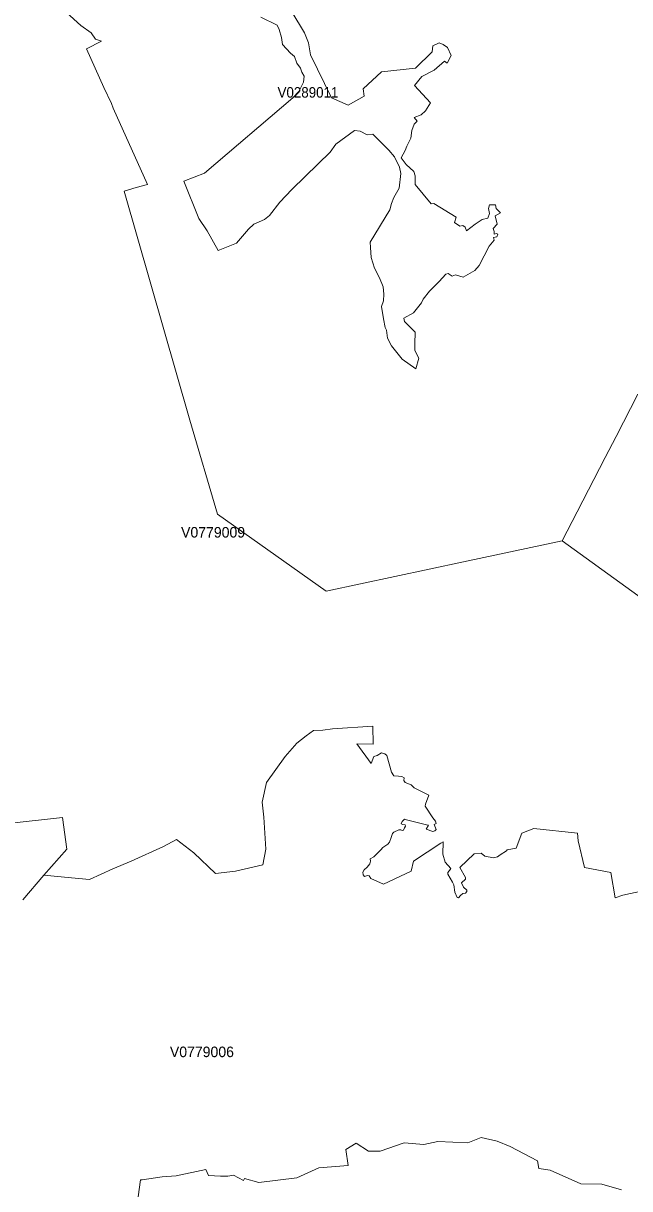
# Model space of a CAD drawing. Extents: x 369010 to 735936, y 6377141 to 6616555.
# Drawn here: x 640737 to 646512, y 6386415 to 6397519 of the extents above; entities that cross this region are included whole.
import ezdxf
from ezdxf.enums import TextEntityAlignment as Align

# ---------------------------------------------------------------- set-up
doc = ezdxf.new("R2010")
doc.units = 0
doc.header["$LTSCALE"] = 40
doc.layers.add('3', color=7, linetype='Continuous', lineweight=13)
doc.layers.add('4', color=7, linetype='Continuous')

msp = doc.modelspace()

# ---------------------------------------------------------------- linework, layer by layer
at = {"layer": '3'}
for points in [[(640914.41, 6397837.26), (641284.64, 6397498.64), (641382.78, 6397429.13), (641425.48, 6397366.57), (641482.58, 6397347.21), (641338.76, 6397276.7), (641502.44, 6396906.47), (641577.25, 6396754.54), (641592.14, 6396709.02), (641919.68, 6395981.63), (641812.27, 6395953.66), (641697.24, 6395919.9), (642322.84, 6393739.05), (642586, 6392840.53), (643621.06, 6392109.5), (644928.54, 6392386.22), (645867.78, 6392586.81), (646011.93, 6392864.53), (646276.74, 6393382.06), (646382.66, 6393582.65), (646589.87, 6393984.5)], [(647194.79, 6391629.87), (645867.78, 6392586.81), (644928.54, 6392386.22), (643621.06, 6392109.5), (642586, 6392840.53), (642322.84, 6393739.05), (641697.24, 6395919.9), (641812.27, 6395953.66), (641919.68, 6395981.63), (641592.14, 6396709.02), (641577.25, 6396754.54), (641502.44, 6396906.47), (641338.76, 6397276.7), (641482.58, 6397347.21), (641425.48, 6397366.57), (641382.78, 6397429.13), (641284.64, 6397498.64), (640914.41, 6397837.26)], [(643293.03, 6395936.62), (643179.82, 6395814.64), (643080.03, 6395688.03), (643033.52, 6395650.29), (642933.72, 6395605.94), (642881.59, 6395558.27), (642766.23, 6395425.21), (642593.28, 6395354.21), (642489.01, 6395540.56), (642409.24, 6395658.24), (642265.25, 6396014.07), (642462.53, 6396091.86), (643302.46, 6396808.66), (643362.38, 6396868.57), (643404.58, 6396957.28), (643411.36, 6397016.03), (643389.19, 6397053.77), (643375.95, 6397091.5), (643340.53, 6397140.33), (643318.35, 6397202.39), (643282.77, 6397233.5), (643205.15, 6397317.75), (643196.38, 6397384.44), (643174.2, 6397459.75), (643154.17, 6397499.8), (642998.93, 6397577.42)], [(642998.93, 6397577.42), (643154.17, 6397499.8), (643174.2, 6397459.75), (643196.38, 6397384.44), (643205.15, 6397317.75), (643282.77, 6397233.5), (643318.35, 6397202.39), (643340.53, 6397140.33), (643375.95, 6397091.5), (643389.19, 6397053.77), (643411.36, 6397016.03), (643404.58, 6396957.28), (643362.38, 6396868.57), (643302.46, 6396808.66), (642462.53, 6396091.86), (642265.25, 6396014.07), (642409.24, 6395658.24), (642489.01, 6395540.56), (642593.28, 6395354.21), (642766.23, 6395425.21), (642881.59, 6395558.27), (642933.72, 6395605.94), (643033.52, 6395650.29), (643080.03, 6395688.03), (643179.82, 6395814.64)], [(643294.19, 6397628.73), (643415.17, 6397427.64), (643452.91, 6397332.31), (643472.93, 6397219.11), (643672.53, 6396808.66), (643829.92, 6396739.81), (643983.02, 6396824.05), (643974.08, 6396895.05), (644148.19, 6397057.24), (644471.91, 6397090.51), (644629.47, 6397245.92), (644636.09, 6397303.51), (644696.01, 6397332.48), (644735.89, 6397316.92), (644777.93, 6397287.96)], [(644812.03, 6397210.83), (644777.93, 6397287.96), (644735.89, 6397316.92), (644696.01, 6397332.48), (644636.09, 6397303.51), (644629.47, 6397245.92), (644471.91, 6397090.51), (644148.19, 6397057.24), (643974.08, 6396895.05), (643983.02, 6396824.05), (643829.92, 6396739.81), (643672.53, 6396808.66), (643472.93, 6397219.11), (643452.91, 6397332.31), (643415.17, 6397427.64), (643294.19, 6397628.73)], [(643179.82, 6395814.64), (643293.03, 6395936.62), (643545.92, 6396181.06), (643658.96, 6396292.12), (643714.4, 6396367.42), (643891.82, 6396496.18), (643945.12, 6396489.56), (644011.65, 6396456.3), (644064.94, 6396463.58), (644218.03, 6396310.49), (644273.48, 6396246.11), (644319.98, 6396148.63), (644333.39, 6396086.4), (644315.51, 6395946.55), (644264.21, 6395859.16), (644242.03, 6395801.4), (644226.47, 6395741.49), (644040.11, 6395432.99), (644042.43, 6395384.16), (644050.54, 6395286.02), (644081.66, 6395186.22), (644130.48, 6395093.04), (644163.75, 6395008.63), (644170.37, 6394937.63), (644168.21, 6394875.57), (644148.52, 6394820.95), (644166.39, 6394703.28), (644181.79, 6394621.19), (644197.34, 6394594.54), (644203.96, 6394519.07), (644244.02, 6394445.92), (644343.81, 6394317.16), (644474.56, 6394226.3), (644503.53, 6394328.25), (644465.79, 6394401.57), (644465.79, 6394465.95), (644470.26, 6394574.52), (644368.14, 6394678.95), (644359.37, 6394709.9), (644452.38, 6394761.04), (644530.01, 6394854.22), (644545.56, 6394889.64), (644605.48, 6394965.11), (644698.65, 6395058.29), (644760.72, 6395129.95), (644782.9, 6395134.42), (644820.63, 6395109.92), (644851.75, 6395121.01), (644924.9, 6395098.83), (645035.79, 6395163.22), (645077.99, 6395209.89), (645173.32, 6395393.93), (645222.14, 6395453.84), (645215.52, 6395478.33), (645246.47, 6395484.95), (645257.56, 6395509.45), (645242, 6395516.07), (645219.83, 6395509.45), (645222.14, 6395533.78), (645213.21, 6395564.89), (645248.79, 6395604.78), (645229.76, 6395685.88), (645283.05, 6395712.52), (645240.85, 6395754.56), (645234.23, 6395787.83), (645176.63, 6395790.14), (645167.69, 6395754.56), (645176.63, 6395708.05), (645161.07, 6395663.7), (645105.63, 6395650.29), (645039.1, 6395605.94), (644959.16, 6395541.56), (644943.6, 6395577.14), (644921.42, 6395592.7), (644892.63, 6395585.91), (644843.8, 6395621.5), (644859.36, 6395670.32), (644646.52, 6395803.38), (644619.87, 6395798.92), (644467.94, 6395983.95), (644467.94, 6396063.89), (644456.85, 6396106.09), (644383.7, 6396172.62), (644334.88, 6396237.01), (644374.76, 6396305.69), (644390.32, 6396347.89), (644428.06, 6396423.36), (644436.83, 6396496.52), (644460.83, 6396557.26), (644487.47, 6396586.05), (644458.67, 6396621.64), (644525.21, 6396645.97), (644567.41, 6396683.7), (644613.92, 6396761.49), (644463.14, 6396925.67), (644531.83, 6397012.23), (644650.16, 6397071.15), (644747.64, 6397157.54), (644772.14, 6397139.83), (644812.03, 6397210.83)], [(644777.93, 6397287.96), (644812.03, 6397210.83), (644772.14, 6397139.83), (644747.64, 6397157.54), (644650.16, 6397071.15), (644531.83, 6397012.23), (644463.14, 6396925.67), (644613.92, 6396761.49), (644567.41, 6396683.7), (644525.21, 6396645.97), (644458.67, 6396621.64), (644487.47, 6396586.05), (644460.83, 6396557.26), (644436.83, 6396496.52), (644428.06, 6396423.36), (644390.32, 6396347.89), (644374.76, 6396305.69), (644334.88, 6396237.01), (644383.7, 6396172.62), (644456.85, 6396106.09), (644467.94, 6396063.89), (644467.94, 6395983.95), (644619.87, 6395798.92), (644646.52, 6395803.38), (644859.36, 6395670.32), (644843.8, 6395621.5), (644892.63, 6395585.91), (644921.42, 6395592.7), (644943.6, 6395577.14), (644959.16, 6395541.56), (645039.1, 6395605.94), (645105.63, 6395650.29), (645161.07, 6395663.7), (645176.63, 6395708.05), (645167.69, 6395754.56), (645176.63, 6395790.14), (645234.23, 6395787.83), (645240.85, 6395754.56), (645283.05, 6395712.52), (645229.76, 6395685.88), (645248.79, 6395604.78), (645213.21, 6395564.89), (645222.14, 6395533.78), (645219.83, 6395509.45), (645242, 6395516.07), (645257.56, 6395509.45), (645246.47, 6395484.95), (645215.52, 6395478.33), (645222.14, 6395453.84), (645173.32, 6395393.93), (645077.99, 6395209.89), (645035.79, 6395163.22), (644924.9, 6395098.83), (644851.75, 6395121.01), (644820.63, 6395109.92), (644782.9, 6395134.42), (644760.72, 6395129.95), (644698.65, 6395058.29), (644605.48, 6394965.11), (644545.56, 6394889.64), (644530.01, 6394854.22), (644452.38, 6394761.04), (644359.37, 6394709.9), (644368.14, 6394678.95), (644470.26, 6394574.52), (644465.79, 6394465.95), (644465.79, 6394401.57), (644503.53, 6394328.25), (644474.56, 6394226.3), (644343.81, 6394317.16), (644244.02, 6394445.92), (644203.96, 6394519.07), (644197.34, 6394594.54), (644181.79, 6394621.19), (644166.39, 6394703.28), (644148.52, 6394820.95), (644168.21, 6394875.57), (644170.37, 6394937.63), (644163.75, 6395008.63), (644130.48, 6395093.04), (644081.66, 6395186.22), (644050.54, 6395286.02), (644042.43, 6395384.16), (644040.11, 6395432.99), (644226.47, 6395741.49), (644242.03, 6395801.4), (644264.21, 6395859.16), (644315.51, 6395946.55), (644333.39, 6396086.4), (644319.98, 6396148.63), (644273.48, 6396246.11), (644218.03, 6396310.49), (644064.94, 6396463.58), (644011.65, 6396456.3), (643945.12, 6396489.56), (643891.82, 6396496.18), (643714.4, 6396367.42), (643658.96, 6396292.12), (643545.92, 6396181.06), (643293.03, 6395936.62)], [(646589.87, 6393984.5), (646382.66, 6393582.65), (646276.74, 6393382.06), (646011.93, 6392864.53), (645867.78, 6392586.81), (647194.79, 6391629.87)], [(640621.13, 6389898.2), (641110.53, 6389953.48), (641150.25, 6389650.94), (640932.61, 6389403.18), (641127.91, 6389383.15), (641367.39, 6389360.31), (641590.82, 6389462.1), (641763.44, 6389537.4), (642070.62, 6389675.93), (642197.06, 6389743.29), (642361.24, 6389615.19), (642567.13, 6389417.41), (642757.95, 6389442.07), (643016.8, 6389500.83), (643046.43, 6389650.77), (643027.73, 6389953.65), (643010.51, 6390099.29), (643051.89, 6390284.82), (643230.63, 6390533.41), (643342.68, 6390658.86), (643430.73, 6390731.02), (643501.56, 6390781.66), (643590.94, 6390782.99), (643682.63, 6390797.39), (644064.44, 6390822.71), (644069.91, 6390651.74), (643913.83, 6390654.39), (644048.22, 6390467.7), (644076.36, 6390533.08), (644108.3, 6390543.83), (644147.03, 6390567.83)], [(644345.8, 6389826.87), (644359.21, 6389830.84), (644367.15, 6389853.52), (644376.58, 6389870.89), (644372.61, 6389882.81), (644352.59, 6389885.46), (644335.21, 6389890.92), (644345.8, 6389914.92), (644365.83, 6389937.59), (644387.67, 6389930.31), (644575.69, 6389882.31), (644597.04, 6389879.67), (644573.04, 6389840.94), (644635.76, 6389816.94), (644657.11, 6389823.56), (644667.87, 6389836.97), (644650.49, 6389886.29), (644667.87, 6389894.4), (644662.41, 6389917.07), (644637.09, 6389949.01), (644565.09, 6390061.22), (644567.24, 6390079.93), (644597.86, 6390164.17), (644457.85, 6390233.51), (644429.71, 6390262.81), (644372.45, 6390284.16), (644361.69, 6390305.67), (644363.01, 6390329.67), (644342.99, 6390342.91), (644308.56, 6390346.22), (644267.19, 6390348.87), (644244.51, 6390383.63), (644199, 6390543.83), (644179.14, 6390559.89), (644147.03, 6390567.83), (644108.3, 6390543.83), (644076.36, 6390533.08), (644048.22, 6390467.7), (643913.83, 6390654.39), (644069.91, 6390651.74), (644064.44, 6390822.71), (643682.63, 6390797.39), (643590.94, 6390782.99), (643501.56, 6390781.66), (643430.73, 6390731.02), (643342.68, 6390658.86), (643230.63, 6390533.41), (643051.89, 6390284.82), (643010.51, 6390099.29), (643027.73, 6389953.65), (643046.43, 6389650.77), (643016.8, 6389500.83), (642757.95, 6389442.07), (642567.13, 6389417.41), (642361.24, 6389615.19), (642197.06, 6389743.29), (642070.62, 6389675.93), (641763.44, 6389537.4), (641590.82, 6389462.1), (641367.39, 6389360.31), (641127.91, 6389383.15), (640932.61, 6389403.18)], [(644147.03, 6390567.83), (644179.14, 6390559.89), (644199, 6390543.83), (644244.51, 6390383.63), (644267.19, 6390348.87), (644308.56, 6390346.22), (644342.99, 6390342.91), (644363.01, 6390329.67), (644361.69, 6390305.67), (644372.45, 6390284.16), (644429.71, 6390262.81), (644457.85, 6390233.51), (644597.86, 6390164.17), (644567.24, 6390079.93), (644565.09, 6390061.22), (644637.09, 6389949.01), (644662.41, 6389917.07), (644667.87, 6389894.4), (644650.49, 6389886.29), (644667.87, 6389836.97), (644657.11, 6389823.56), (644635.76, 6389816.94), (644573.04, 6389840.94), (644597.04, 6389879.67), (644575.69, 6389882.31), (644387.67, 6389930.31), (644365.83, 6389937.59), (644345.8, 6389914.92), (644335.21, 6389890.92), (644352.59, 6389885.46), (644372.61, 6389882.81), (644376.58, 6389870.89), (644367.15, 6389853.52), (644359.21, 6389830.84), (644345.8, 6389826.87), (644331.24, 6389834.81), (644313.86, 6389834.81), (644265.86, 6389812.14), (644253.78, 6389800.06), (644241.7, 6389762.65), (644224.49, 6389717.31), (644208.43, 6389697.28), (644160.44, 6389666.66), (644141.73, 6389642.5), (644076.36, 6389577.12), (644040.28, 6389558.42), (644042.93, 6389537.07), (644036.31, 6389510.43), (644010.99, 6389478.32), (643982.85, 6389454.32), (643970.93, 6389430.32), (643972.26, 6389405), (643985.66, 6389390.27), (644014.96, 6389399.54), (644029.69, 6389395.57), (644045.58, 6389371.57), (644167.88, 6389316.46), (644430.7, 6389442.07), (644452.22, 6389534.42), (644712.39, 6389708.04), (644734.73, 6389721.44), (644733.41, 6389603.94), (644756.08, 6389527.8), (644808.05, 6389466.4), (644805.4, 6389458.46), (644780.08, 6389427.67), (644780.08, 6389413.11), (644825.43, 6389335.65), (644836.02, 6389310.5), (644848.1, 6389240.99), (644867.97, 6389190.34), (644882.7, 6389187.69), (644901.4, 6389207.55), (644922.75, 6389227.75), (644946.75, 6389231.72), (644961.48, 6389246.28), (644960.15, 6389259.69), (644930.69, 6389289.15), (644910.67, 6389329.03), (644948.07, 6389363.79), (644949.39, 6389379.84), (644895.77, 6389474.51), (645029.17, 6389605.43), (645098.51, 6389613.37), (645131.94, 6389582.75), (645214.7, 6389566.7), (645251.93, 6389575.97), (645278.58, 6389594.67), (645339.82, 6389632.9), (645343.79, 6389644.82), (645430.51, 6389658.22), (645483.81, 6389802.38), (645598.5, 6389847.72), (646013.42, 6389803.2), (646020.2, 6389729.72), (646080.28, 6389476.17), (646331.19, 6389426.68), (646372.73, 6389187.86), (646447.37, 6389211.86), (646635.55, 6389251.91)], [(640734.01, 6389168.16), (640932.61, 6389403.18), (641150.25, 6389650.94), (641110.53, 6389953.48), (640621.13, 6389898.2)], [(646635.55, 6389251.91), (646447.37, 6389211.86), (646372.73, 6389187.86), (646331.19, 6389426.68), (646080.28, 6389476.17), (646020.2, 6389729.72), (646013.42, 6389803.2), (645598.5, 6389847.72), (645483.81, 6389802.38), (645430.51, 6389658.22), (645343.79, 6389644.82), (645339.82, 6389632.9), (645278.58, 6389594.67), (645251.93, 6389575.97), (645214.7, 6389566.7), (645131.94, 6389582.75), (645098.51, 6389613.37), (645029.17, 6389605.43), (644895.77, 6389474.51), (644949.39, 6389379.84), (644948.07, 6389363.79), (644910.67, 6389329.03), (644930.69, 6389289.15), (644960.15, 6389259.69), (644961.48, 6389246.28), (644946.75, 6389231.72), (644922.75, 6389227.75), (644901.4, 6389207.55), (644882.7, 6389187.69), (644867.97, 6389190.34), (644848.1, 6389240.99), (644836.02, 6389310.5), (644825.43, 6389335.65), (644780.08, 6389413.11), (644780.08, 6389427.67), (644805.4, 6389458.46), (644808.05, 6389466.4), (644756.08, 6389527.8), (644733.41, 6389603.94), (644734.73, 6389721.44), (644712.39, 6389708.04), (644452.22, 6389534.42), (644430.7, 6389442.07), (644167.88, 6389316.46), (644045.58, 6389371.57), (644029.69, 6389395.57), (644014.96, 6389399.54), (643985.66, 6389390.27), (643972.26, 6389405), (643970.93, 6389430.32), (643982.85, 6389454.32), (644010.99, 6389478.32), (644036.31, 6389510.43), (644042.93, 6389537.07), (644040.28, 6389558.42), (644076.36, 6389577.12), (644141.73, 6389642.5), (644160.44, 6389666.66), (644208.43, 6389697.28), (644224.49, 6389717.31), (644241.7, 6389762.65), (644253.78, 6389800.06), (644265.86, 6389812.14), (644313.86, 6389834.81), (644331.24, 6389834.81), (644345.8, 6389826.87)], [(640932.61, 6389403.18), (640734.01, 6389168.16)], [(646434.96, 6386405.74), (646246.12, 6386460.02), (646046.02, 6386461.35), (645755.23, 6386591.43), (645647.16, 6386607.32), (645632.43, 6386682.13), (645374.08, 6386818.67), (645250.11, 6386868.15), (645098.02, 6386904.07), (644970.08, 6386851.11), (644684.59, 6386865.84), (644550.2, 6386837.54), (644363.34, 6386852.27), (644136.6, 6386773.49), (644025.88, 6386773.49), (643907.21, 6386848.29), (643808.41, 6386789.37), (643831.08, 6386635.79), (643550.88, 6386613.11), (643340.69, 6386518.61), (642980.39, 6386474.75), (642844.35, 6386512.16), (642833.76, 6386494.78), (642737.6, 6386544.1), (642684.31, 6386536.15), (642615.29, 6386534.17), (642500.6, 6386540.79), (642476.43, 6386598.22), (642193.59, 6386536.82), (642058.2, 6386529.53), (641869.86, 6386500.57), (641853.81, 6386500.57), (641829.81, 6386337.38)], [(641829.81, 6386337.38), (641853.81, 6386500.57), (641869.86, 6386500.57), (642058.2, 6386529.53), (642193.59, 6386536.82), (642476.43, 6386598.22), (642500.6, 6386540.79), (642615.29, 6386534.17), (642684.31, 6386536.15), (642737.6, 6386544.1), (642833.76, 6386494.78), (642844.35, 6386512.16), (642980.39, 6386474.75), (643340.69, 6386518.61), (643550.88, 6386613.11), (643831.08, 6386635.79), (643808.41, 6386789.37), (643907.21, 6386848.29), (644025.88, 6386773.49), (644136.6, 6386773.49), (644363.34, 6386852.27), (644550.2, 6386837.54), (644684.59, 6386865.84), (644970.08, 6386851.11), (645098.02, 6386904.07), (645250.11, 6386868.15), (645374.08, 6386818.67), (645632.43, 6386682.13), (645647.16, 6386607.32), (645755.23, 6386591.43), (646046.02, 6386461.35), (646246.12, 6386460.02), (646434.96, 6386405.74)]]:
    msp.add_lwpolyline(points, dxfattribs=at)

# ---------------------------------------------------------------- texts
at = {"layer": '4', "width": 0.95}
msp.add_text('V0289011', height=100, dxfattribs=at).set_placement((643447.93, 6396810.57), align=Align.CENTER)
at = {"layer": '4'}
for s, p in [('V0779009', (642544.24, 6392619.14)), ('V0779006', (642437.94, 6387668.97))]:
    msp.add_text(s, height=100, dxfattribs=at).set_placement(p, align=Align.CENTER)

doc.saveas('drawing.dxf')
